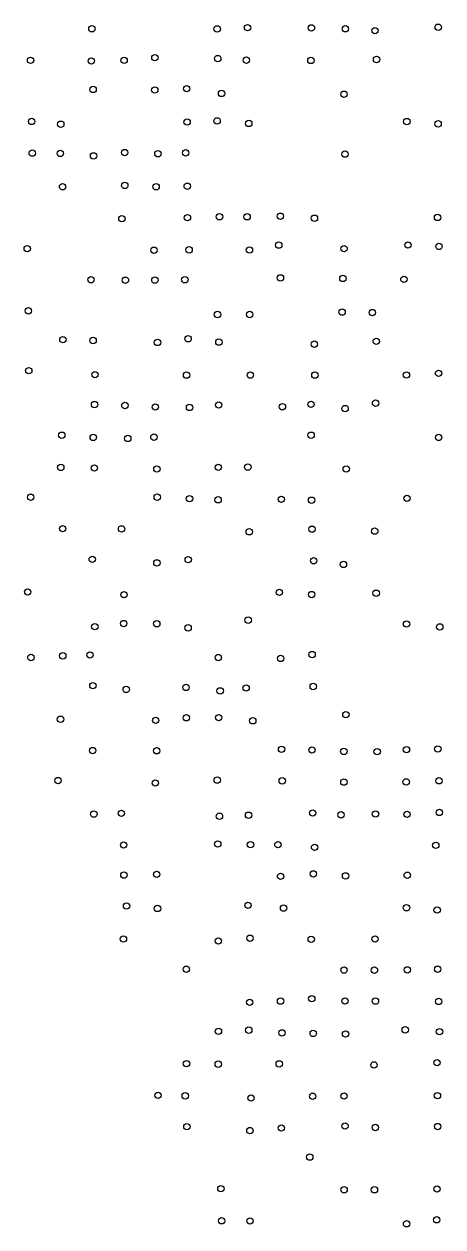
# Model space of a CAD drawing. Extents: x 20503438 to 20508873, y 7964251 to 7984667.
# Drawn here: x 20506193.6 to 20506325.1, y 7974718.5 to 7975095.7 of the extents above; entities that cross this region are included whole.
import ezdxf

# ---------------------------------------------------------------- set-up
doc = ezdxf.new("R2010")
doc.units = 0
doc.layers.add('SurSurveyPoints', color=7, linetype='Continuous')

msp = doc.modelspace()

# ---------------------------------------------------------------- linework, layer by layer
at = {"layer": 'SurSurveyPoints'}
for centre in [(20506214.93, 7975094.27), (20506254.24, 7975094.21), (20506263.79, 7975094.6), (20506283.82, 7975094.54), (20506294.46, 7975094.26), (20506303.77, 7975093.65), (20506323.61, 7975094.74), (20506195.69, 7975084.36), (20506214.76, 7975084.14), (20506225.04, 7975084.38), (20506234.69, 7975085.18), (20506254.44, 7975084.91), (20506263.41, 7975084.41), (20506283.66, 7975084.32), (20506304.27, 7975084.63), (20506215.32, 7975075.23), (20506234.66, 7975075.04), (20506244.68, 7975075.46), (20506255.62, 7975073.98), (20506294.03, 7975073.73), (20506196.04, 7975065.2), (20506205.16, 7975064.33), (20506244.81, 7975065.03), (20506254.22, 7975065.36), (20506264.17, 7975064.57), (20506313.76, 7975065.17), (20506323.57, 7975064.45), (20506196.22, 7975055.26), (20506205.03, 7975055.17), (20506215.45, 7975054.39), (20506225.23, 7975055.44), (20506235.65, 7975055.07), (20506244.36, 7975055.35), (20506294.37, 7975054.95), (20506205.74, 7975044.72), (20506225.26, 7975045.13), (20506235.09, 7975044.72), (20506244.86, 7975044.88), (20506224.35, 7975034.72), (20506244.91, 7975035), (20506254.98, 7975035.31), (20506263.65, 7975035.29), (20506274.07, 7975035.48), (20506284.77, 7975034.85), (20506323.4, 7975035.08), (20506273.57, 7975026.41), (20506314.12, 7975026.45), (20506323.84, 7975026), (20506194.64, 7975025.3), (20506234.42, 7975024.81), (20506245.44, 7975024.93), (20506264.38, 7975024.89), (20506294.07, 7975025.28), (20506214.64, 7975015.55), (20506225.45, 7975015.4), (20506234.7, 7975015.44), (20506244.1, 7975015.55), (20506274.11, 7975016.13), (20506293.7, 7975015.96), (20506312.85, 7975015.68), (20506194.99, 7975005.8), (20506254.35, 7975004.64), (20506264.46, 7975004.64), (20506293.45, 7975005.41), (20506302.95, 7975005.26), (20506205.84, 7974996.75), (20506215.32, 7974996.49), (20506235.52, 7974995.88), (20506245.12, 7974997.04), (20506254.78, 7974995.99), (20506284.74, 7974995.34), (20506304.17, 7974996.22), (20506195.12, 7974987.05), (20506215.9, 7974985.76), (20506244.64, 7974985.63), (20506264.67, 7974985.65), (20506284.91, 7974985.63), (20506313.65, 7974985.68), (20506323.73, 7974986.18), (20506215.76, 7974976.4), (20506283.71, 7974976.47), (20506303.96, 7974976.84), (20506225.3, 7974976.11), (20506234.84, 7974975.63), (20506245.58, 7974975.49), (20506254.72, 7974976.28), (20506274.72, 7974975.72), (20506294.39, 7974975.14), (20506205.49, 7974966.78), (20506215.35, 7974966.1), (20506226.19, 7974965.77), (20506234.4, 7974966.17), (20506283.72, 7974966.79), (20506323.77, 7974966.1), (20506205.17, 7974956.69), (20506215.7, 7974956.49), (20506235.32, 7974956.18), (20506254.61, 7974956.7), (20506263.87, 7974956.79), (20506294.74, 7974956.19), (20506195.73, 7974947.34), (20506235.44, 7974947.35), (20506245.56, 7974946.88), (20506254.54, 7974946.53), (20506274.37, 7974946.67), (20506283.87, 7974946.4), (20506313.8, 7974947), (20506205.75, 7974937.49), (20506224.25, 7974937.4), (20506264.31, 7974936.49), (20506284.02, 7974937.31), (20506303.69, 7974936.71), (20506215.05, 7974927.86), (20506245.17, 7974927.76), (20506284.51, 7974927.42), (20506235.32, 7974926.74), (20506293.87, 7974926.27), (20506194.79, 7974917.63), (20506225, 7974916.79), (20506273.77, 7974917.49), (20506283.91, 7974916.82), (20506304.14, 7974917.23), (20506263.97, 7974908.78), (20506215.86, 7974906.73), (20506224.92, 7974907.71), (20506235.29, 7974907.66), (20506245.12, 7974906.38), (20506313.68, 7974907.57), (20506324.1, 7974906.66), (20506205.8, 7974897.59), (20506214.33, 7974897.85), (20506284.05, 7974897.99), (20506195.8, 7974897.07), (20506254.61, 7974897.04), (20506274.16, 7974896.77), (20506215.24, 7974888.22), (20506225.7, 7974887.06), (20506244.48, 7974887.68), (20506255.19, 7974886.6), (20506263.33, 7974887.52), (20506284.38, 7974887.97), (20506294.63, 7974879.13), (20506205.08, 7974877.7), (20506234.96, 7974877.35), (20506244.55, 7974878.16), (20506254.73, 7974878.18), (20506265.43, 7974877.22), (20506215.17, 7974867.88), (20506235.25, 7974867.81), (20506274.44, 7974868.27), (20506283.99, 7974868.06), (20506294, 7974867.62), (20506304.45, 7974867.52), (20506313.65, 7974868.15), (20506323.49, 7974868.36), (20506204.3, 7974858.48), (20506234.84, 7974857.69), (20506254.27, 7974858.61), (20506274.66, 7974858.39), (20506294.02, 7974857.99), (20506313.56, 7974858.05), (20506323.85, 7974858.41), (20506224.19, 7974848.19), (20506284.22, 7974848.31), (20506323.98, 7974848.47), (20506215.54, 7974847.96), (20506254.97, 7974847.28), (20506264.1, 7974847.61), (20506293.12, 7974847.73), (20506303.92, 7974847.97), (20506313.82, 7974847.88), (20506224.9, 7974838.27), (20506254.43, 7974838.59), (20506264.71, 7974838.38), (20506273.31, 7974838.38), (20506284.82, 7974837.55), (20506322.84, 7974838.17), (20506224.98, 7974828.83), (20506235.27, 7974829.05), (20506274.15, 7974828.43), (20506284.44, 7974829.2), (20506294.54, 7974828.58), (20506313.9, 7974828.77), (20506225.8, 7974819.14), (20506235.52, 7974818.37), (20506263.92, 7974819.34), (20506275.08, 7974818.48), (20506313.66, 7974818.58), (20506323.28, 7974817.88), (20506224.84, 7974808.8), (20506254.61, 7974808.17), (20506264.53, 7974809.02), (20506283.76, 7974808.68), (20506303.79, 7974808.77), (20506244.58, 7974799.29), (20506313.91, 7974799.09), (20506323.44, 7974799.31), (20506294.05, 7974799.03), (20506303.59, 7974799.01), (20506264.46, 7974788.92), (20506274.14, 7974789.3), (20506283.93, 7974790.05), (20506294.34, 7974789.35), (20506303.92, 7974789.31), (20506323.76, 7974789.2), (20506313.26, 7974780.29), (20506254.65, 7974779.82), (20506264.16, 7974780.19), (20506274.58, 7974779.33), (20506284.38, 7974779.17), (20506294.54, 7974779), (20506324.02, 7974779.7), (20506244.62, 7974769.67), (20506254.58, 7974769.52), (20506273.71, 7974769.62), (20506303.46, 7974769.29), (20506323.24, 7974770.01), (20506235.69, 7974759.75), (20506244.21, 7974759.59), (20506264.88, 7974758.92), (20506284.22, 7974759.46), (20506294.06, 7974759.56), (20506323.37, 7974759.64), (20506294.38, 7974750.14), (20506244.74, 7974749.94), (20506264.52, 7974748.69), (20506274.38, 7974749.51), (20506303.89, 7974749.66), (20506323.43, 7974749.96), (20506283.31, 7974740.37), (20506255.41, 7974730.47), (20506294.09, 7974730.14), (20506303.61, 7974730.12), (20506323.25, 7974730.36), (20506255.64, 7974720.41), (20506264.54, 7974720.33), (20506323.13, 7974720.71), (20506313.69, 7974719.47)]:
    msp.add_circle(centre, 1, dxfattribs=at)

doc.saveas('drawing.dxf')
